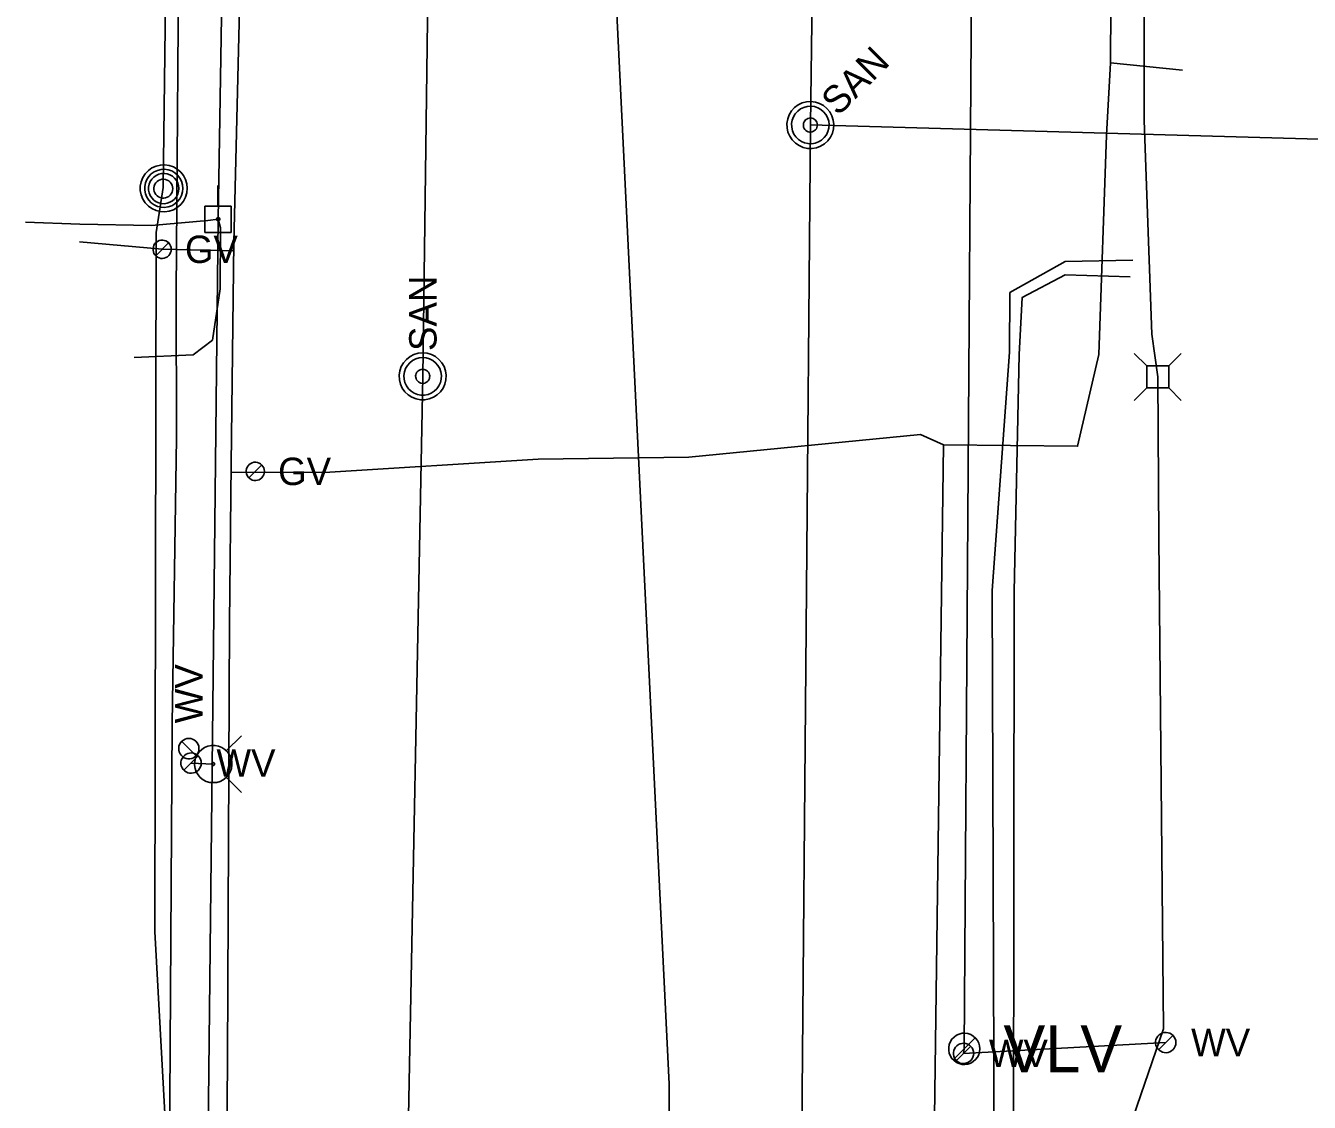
# Model space of a CAD drawing. Extents: x 596028 to 606371, y 330010 to 403088.
# Drawn here: x 601956.5 to 602136.8, y 359402.6 to 359553.8 of the extents above; entities that cross this region are included whole.
import ezdxf

# ---------------------------------------------------------------- set-up
doc = ezdxf.new("R2010")
doc.units = 0
for name, color, linetype in [('E_LTG_CID', 7, 'Continuous'), ('E_UTL_AG_Bold', 7, 'Continuous'), ('E_UTL_E_UG', 7, 'Continuous'), ('E_UTL_EPowerPole', 7, 'Continuous'), ('E_UTL_FO_UG', 7, 'Continuous'), ('E_UTL_G', 7, 'Continuous'), ('E_UTL_G_UG', 7, 'Continuous'), ('E_UTL_MH', 7, 'Continuous'), ('E_UTL_Overhead', 7, 'Continuous'), ('E_UTL_SAN_MH', 7, 'Continuous'), ('E_UTL_SAN_UG', 7, 'Continuous'), ('E_UTL_VLV', 7, 'Continuous'), ('E_UTL_W', 7, 'Continuous'), ('E_UTL_W_UG', 7, 'Continuous'), ('E_UTL_WHydrant', 7, 'Continuous')]:
    doc.layers.add(name, color=color, linetype=linetype)

msp = doc.modelspace()

# ---------------------------------------------------------------- linework, layer by layer
at = {"layer": 'E_LTG_CID'}
msp.add_lwpolyline([(602043.69, 359086.99), (602042.08, 359198.08), (602043.03, 359218.8), (602043.8, 359252.58), (602046.66, 359354.8), (602046.79, 359386.71), (602046.88, 359405.12), (602038.97, 359566.99), (602038.48, 359570.03), (602037.12, 359648.56), (602041.37, 359697.34), (602046.93, 359747.34), (602047.07, 359768.54), (602046.73, 359770.11), (602047.59, 359908.15), (602042.37, 359984.86), (602041.75, 360075.24)], dxfattribs=at)
at = {"layer": 'E_UTL_AG_Bold'}
for points in [[(602113.97, 359506), (602112.22, 359507.75)], [(602117.07, 359506), (602118.82, 359507.75)], [(602117.07, 359506), (602113.97, 359506)], [(602113.97, 359506), (602113.97, 359502.9)], [(602117.07, 359502.9), (602117.07, 359506)], [(602113.97, 359502.9), (602112.22, 359501.15)], [(602113.97, 359502.9), (602117.07, 359502.9)], [(602117.07, 359502.9), (602118.82, 359501.15)]]:
    msp.add_lwpolyline(points, dxfattribs=at)
at = {"layer": 'E_UTL_E_UG'}
for points in [[(601956.46, 359526.19), (601964.06, 359525.89), (601974.15, 359525.72), (601982.04, 359526.44), (601983.51, 359526.6)], [(602085.26, 359310.91), (602091.76, 359313.09), (602092.69, 359326.77), (602092.95, 359361.05), (602092.55, 359394.66), (602092.26, 359474.45), (602094.66, 359507.91), (602094.73, 359516.29), (602102.49, 359520.67), (602112.01, 359520.87)], [(602108.93, 359395.16), (602111.77, 359386.68), (602113.26, 359360.43), (602110.37, 359332.69), (602106, 359310.05), (602105.4, 359305.5), (602093.1, 359305.68), (602093.44, 359312.78), (602095.06, 359326.71), (602095.31, 359360.87), (602095.23, 359394.65), (602095.34, 359474.33), (602096.04, 359507.6), (602096.48, 359515.62), (602102.52, 359518.77), (602111.62, 359518.51)]]:
    msp.add_lwpolyline(points, dxfattribs=at)
at = {"layer": 'E_UTL_EPowerPole'}
for points in [[(601983.48, 359528.45), (601983.48, 359531.35)], [(601985.32, 359528.45), (601981.64, 359528.45)], [(601981.64, 359528.45), (601981.64, 359524.75)], [(601985.32, 359524.75), (601985.32, 359528.45)], [(601983.75, 359526.6), (601983.75, 359526.65), (601983.73, 359526.69), (601983.71, 359526.73), (601983.68, 359526.77), (601983.65, 359526.8), (601983.61, 359526.82), (601983.57, 359526.84), (601983.52, 359526.84), (601983.48, 359526.84), (601983.43, 359526.83), (601983.39, 359526.81), (601983.35, 359526.78), (601983.32, 359526.75), (601983.3, 359526.71), (601983.28, 359526.67), (601983.27, 359526.63), (601983.27, 359526.58), (601983.28, 359526.54), (601983.3, 359526.49), (601983.32, 359526.46), (601983.35, 359526.42), (601983.39, 359526.4), (601983.43, 359526.38), (601983.48, 359526.37), (601983.52, 359526.37), (601983.57, 359526.37), (601983.61, 359526.39), (601983.65, 359526.41), (601983.68, 359526.44), (601983.71, 359526.47), (601983.73, 359526.52), (601983.75, 359526.56), (601983.75, 359526.6)], [(601981.64, 359524.75), (601985.32, 359524.75)]]:
    msp.add_lwpolyline(points, dxfattribs=at)
at = {"layer": 'E_UTL_FO_UG'}
for points in [[(602120.67, 359200.93), (602106.47, 359205.95), (602106.79, 359211.09), (602106.18, 359235.13), (602108.71, 359331.77), (602108.99, 359354.82), (602109.97, 359394.35), (602116.34, 359412.88), (602115.67, 359481.87), (602115.52, 359504.45), (602114.67, 359510.46), (602113.62, 359540.47), (602113.64, 359606.18), (602112.7, 359681.86), (602113.46, 359721.53), (602113.5, 359756.31), (602113.73, 359788.59), (602113.17, 359812.17), (602113.61, 359821.49)], [(601966.43, 358862.28), (601968, 359008.43), (601970.01, 359149.75), (601971.78, 359287.04), (601980.98, 359310.78), (601974.59, 359426.55), (601974.81, 359524.74), (601975.77, 359531.07), (601977.66, 359680.73)], [(601983.51, 359526.6), (601983.85, 359525.38), (601983.8, 359516.83), (601982.71, 359509.63), (601979.98, 359507.53), (601971.69, 359507.17)]]:
    msp.add_lwpolyline(points, dxfattribs=at)
at = {"layer": 'E_UTL_G'}
for points in [[(601976.92, 359522.37), (601976.89, 359522.62), (601976.83, 359522.85), (601976.71, 359523.07), (601976.56, 359523.26), (601976.38, 359523.42), (601976.17, 359523.54), (601975.94, 359523.62), (601975.7, 359523.66), (601975.45, 359523.64), (601975.21, 359523.59), (601974.99, 359523.49), (601974.79, 359523.34), (601974.63, 359523.17), (601974.49, 359522.96), (601974.4, 359522.74), (601974.36, 359522.5), (601974.36, 359522.25), (601974.4, 359522.01), (601974.49, 359521.79), (601974.63, 359521.58), (601974.79, 359521.4), (601974.99, 359521.26), (601975.21, 359521.16), (601975.45, 359521.1), (601975.7, 359521.09), (601975.94, 359521.13), (601976.17, 359521.21), (601976.38, 359521.33), (601976.56, 359521.49), (601976.71, 359521.68), (601976.83, 359521.9), (601976.89, 359522.13), (601976.92, 359522.37)], [(601974.73, 359521.47), (601976.54, 359523.28)], [(601990, 359491.19), (601989.98, 359491.43), (601989.91, 359491.66), (601989.8, 359491.88), (601989.65, 359492.07), (601989.46, 359492.23), (601989.25, 359492.35), (601989.02, 359492.43), (601988.78, 359492.47), (601988.54, 359492.46), (601988.3, 359492.4), (601988.08, 359492.3), (601987.88, 359492.16), (601987.71, 359491.98), (601987.58, 359491.77), (601987.49, 359491.55), (601987.44, 359491.31), (601987.44, 359491.06), (601987.49, 359490.82), (601987.58, 359490.6), (601987.71, 359490.39), (601987.88, 359490.22), (601988.08, 359490.07), (601988.3, 359489.97), (601988.54, 359489.92), (601988.78, 359489.9), (601989.02, 359489.94), (601989.25, 359490.02), (601989.46, 359490.14), (601989.65, 359490.3), (601989.8, 359490.49), (601989.91, 359490.71), (601989.98, 359490.94), (601990, 359491.19)], [(601987.81, 359490.28), (601989.63, 359492.09)]]:
    msp.add_lwpolyline(points, dxfattribs=at)
at = {"layer": 'E_UTL_G_UG'}
for points in [[(601981.41, 359151.97), (601983.06, 359227.97), (601983.79, 359286.76), (601983.84, 359287.29), (601984.42, 359351.28), (601984.8, 359408.77), (601985.08, 359469.91), (601985.33, 359492.21), (601985.69, 359523.34), (601987.17, 359583.17), (601988.92, 359663.01), (601988.74, 359686.98), (601989.06, 359710.39), (601989.78, 359803.45), (601990.35, 359832.65), (601991.62, 359916.26), (601992.43, 359984.9), (601992.5, 360011.35)], [(602107.24, 359507.62), (602108.29, 359538.41), (602108.87, 359548.58), (602110.47, 359817.84)], [(602108.87, 359548.58), (602118.99, 359547.53)], [(601985.58, 359522.18), (601975.63, 359522.37), (601964.04, 359523.4)], [(601985.31, 359491.09), (601998.44, 359491.05), (602028.46, 359492.92), (602049.65, 359493.17), (602082.18, 359496.35), (602085.4, 359494.92), (602104.24, 359494.72), (602107.24, 359507.62)], [(602081.98, 359107.17), (602081.16, 359116.35), (602081.46, 359134.42), (602081.75, 359147.78), (602082.15, 359175.55), (602082.09, 359256.23), (602083.46, 359330.27), (602084, 359387.99), (602084, 359390), (602085.4, 359494.92)]]:
    msp.add_lwpolyline(points, dxfattribs=at)
at = {"layer": 'E_UTL_MH'}
for points in [[(601979.16, 359530.94), (601979.1, 359531.56), (601978.92, 359532.16), (601978.64, 359532.72), (601978.25, 359533.21), (601977.77, 359533.62), (601977.23, 359533.94), (601976.64, 359534.14), (601976.02, 359534.23), (601975.39, 359534.2), (601974.78, 359534.05), (601974.21, 359533.79), (601973.7, 359533.43), (601973.27, 359532.98), (601972.93, 359532.45), (601972.69, 359531.87), (601972.57, 359531.25), (601972.57, 359530.62), (601972.69, 359530.01), (601972.93, 359529.42), (601973.27, 359528.9), (601973.7, 359528.44), (601974.21, 359528.08), (601974.78, 359527.82), (601975.39, 359527.67), (601976.02, 359527.64), (601976.64, 359527.73), (601977.23, 359527.93), (601977.77, 359528.25), (601978.25, 359528.66), (601978.64, 359529.15), (601978.92, 359529.71), (601979.1, 359530.31), (601979.16, 359530.94)], [(601978.54, 359530.93), (601978.5, 359531.44), (601978.35, 359531.93), (601978.12, 359532.38), (601977.8, 359532.78), (601977.42, 359533.11), (601976.98, 359533.37), (601976.5, 359533.53), (601975.99, 359533.61), (601975.49, 359533.58), (601974.99, 359533.46), (601974.53, 359533.25), (601974.11, 359532.95), (601973.76, 359532.59), (601973.49, 359532.16), (601973.3, 359531.69), (601973.2, 359531.19), (601973.2, 359530.68), (601973.3, 359530.18), (601973.49, 359529.71), (601973.76, 359529.28), (601974.11, 359528.91), (601974.53, 359528.61), (601974.99, 359528.4), (601975.49, 359528.28), (601975.99, 359528.26), (601976.5, 359528.33), (601976.98, 359528.5), (601977.42, 359528.75), (601977.8, 359529.08), (601978.12, 359529.48), (601978.35, 359529.94), (601978.5, 359530.43), (601978.54, 359530.93)], [(601977.98, 359530.9), (601977.94, 359531.31), (601977.83, 359531.69), (601977.64, 359532.05), (601977.39, 359532.37), (601977.09, 359532.64), (601976.74, 359532.84), (601976.35, 359532.97), (601975.95, 359533.03), (601975.55, 359533.01), (601975.16, 359532.92), (601974.79, 359532.75), (601974.46, 359532.51), (601974.18, 359532.22), (601973.96, 359531.88), (601973.81, 359531.5), (601973.73, 359531.11), (601973.73, 359530.7), (601973.81, 359530.3), (601973.96, 359529.93), (601974.18, 359529.59), (601974.46, 359529.29), (601974.79, 359529.06), (601975.16, 359528.89), (601975.55, 359528.8), (601975.95, 359528.78), (601976.35, 359528.83), (601976.74, 359528.97), (601977.09, 359529.17), (601977.39, 359529.43), (601977.64, 359529.75), (601977.83, 359530.11), (601977.94, 359530.5), (601977.98, 359530.9)], [(601977.13, 359530.89), (601977.1, 359531.14), (601977.03, 359531.38), (601976.91, 359531.61), (601976.76, 359531.81), (601976.57, 359531.97), (601976.35, 359532.1), (601976.11, 359532.18), (601975.86, 359532.22), (601975.6, 359532.21), (601975.36, 359532.15), (601975.13, 359532.04), (601974.92, 359531.89), (601974.75, 359531.71), (601974.61, 359531.5), (601974.52, 359531.26), (601974.47, 359531.01), (601974.47, 359530.76), (601974.52, 359530.51), (601974.61, 359530.28), (601974.75, 359530.06), (601974.92, 359529.88), (601975.13, 359529.73), (601975.36, 359529.63), (601975.6, 359529.57), (601975.86, 359529.56), (601976.11, 359529.59), (601976.35, 359529.68), (601976.57, 359529.8), (601976.76, 359529.97), (601976.91, 359530.17), (601977.03, 359530.39), (601977.1, 359530.64), (601977.13, 359530.89)]]:
    msp.add_lwpolyline(points, dxfattribs=at)
at = {"layer": 'E_UTL_Overhead'}
msp.add_lwpolyline([(601966.98, 358349.71), (601973.66, 358787.78), (601976.75, 358958.92), (601977.97, 359111.94), (601981.19, 359312.23), (601983.51, 359526.6), (601985.8, 359662.25), (601987.84, 359828.62), (601989.65, 359947.39), (601991.34, 360075.03), (601992.79, 360204.36), (601996.6, 360395.42), (601996.88, 360486.88), (601998.68, 360539.79), (601998.36, 360632.61), (601999.96, 360761.05), (602001.64, 360876.73), (602001.68, 360897.47), (602002.94, 360981.08), (602003.73, 361045.7), (602006.07, 361225.37), (602007.31, 361412.08)], dxfattribs=at)
at = {"layer": 'E_UTL_SAN_MH'}
for points in [[(602069.04, 359542.16), (602068.56, 359542.56), (602068.01, 359542.86), (602067.41, 359543.05), (602066.78, 359543.13), (602066.16, 359543.08), (602065.55, 359542.92), (602064.99, 359542.65), (602064.49, 359542.27), (602064.06, 359541.81), (602063.74, 359541.27), (602063.52, 359540.68), (602063.41, 359540.06), (602063.43, 359539.44), (602063.56, 359538.82), (602063.81, 359538.25), (602064.16, 359537.73), (602064.61, 359537.28), (602065.12, 359536.93), (602065.7, 359536.68), (602066.31, 359536.55), (602066.94, 359536.54), (602067.56, 359536.64), (602068.15, 359536.86), (602068.68, 359537.19), (602069.15, 359537.61), (602069.52, 359538.11), (602069.8, 359538.67), (602069.96, 359539.28), (602070.01, 359539.91), (602069.93, 359540.53), (602069.74, 359541.13), (602069.44, 359541.68), (602069.04, 359542.16)], [(602068.57, 359541.69), (602068.19, 359542.01), (602067.75, 359542.25), (602067.27, 359542.41), (602066.77, 359542.47), (602066.27, 359542.43), (602065.78, 359542.3), (602065.33, 359542.08), (602064.93, 359541.78), (602064.59, 359541.41), (602064.33, 359540.98), (602064.16, 359540.51), (602064.07, 359540.02), (602064.08, 359539.51), (602064.19, 359539.02), (602064.39, 359538.56), (602064.67, 359538.15), (602065.03, 359537.79), (602065.44, 359537.51), (602065.9, 359537.31), (602066.39, 359537.21), (602066.89, 359537.19), (602067.39, 359537.28), (602067.86, 359537.45), (602068.29, 359537.71), (602068.66, 359538.05), (602068.96, 359538.45), (602069.18, 359538.91), (602069.31, 359539.39), (602069.35, 359539.89), (602069.29, 359540.39), (602069.13, 359540.87), (602068.89, 359541.31), (602068.57, 359541.69)], [(602067.41, 359540.53), (602067.26, 359540.65), (602067.1, 359540.74), (602066.92, 359540.8), (602066.73, 359540.82), (602066.54, 359540.8), (602066.36, 359540.76), (602066.19, 359540.67), (602066.04, 359540.56), (602065.91, 359540.42), (602065.82, 359540.26), (602065.75, 359540.08), (602065.72, 359539.9), (602065.72, 359539.71), (602065.76, 359539.53), (602065.84, 359539.35), (602065.94, 359539.2), (602066.08, 359539.06), (602066.23, 359538.96), (602066.4, 359538.88), (602066.59, 359538.84), (602066.78, 359538.84), (602066.96, 359538.87), (602067.14, 359538.94), (602067.3, 359539.04), (602067.44, 359539.16), (602067.55, 359539.31), (602067.63, 359539.48), (602067.68, 359539.66), (602067.7, 359539.85), (602067.67, 359540.04), (602067.62, 359540.22), (602067.53, 359540.38), (602067.41, 359540.53)], [(602012.24, 359507.83), (602011.62, 359507.77), (602011.02, 359507.59), (602010.46, 359507.31), (602009.96, 359506.92), (602009.55, 359506.44), (602009.24, 359505.9), (602009.03, 359505.31), (602008.95, 359504.69), (602008.98, 359504.06), (602009.12, 359503.45), (602009.38, 359502.88), (602009.75, 359502.37), (602010.2, 359501.94), (602010.73, 359501.6), (602011.31, 359501.36), (602011.93, 359501.24), (602012.56, 359501.24), (602013.17, 359501.36), (602013.75, 359501.6), (602014.28, 359501.94), (602014.74, 359502.37), (602015.1, 359502.88), (602015.36, 359503.45), (602015.51, 359504.06), (602015.54, 359504.69), (602015.45, 359505.31), (602015.24, 359505.9), (602014.93, 359506.44), (602014.52, 359506.92), (602014.03, 359507.31), (602013.47, 359507.59), (602012.87, 359507.77), (602012.24, 359507.83)], [(602012.24, 359507.17), (602011.74, 359507.12), (602011.26, 359506.98), (602010.81, 359506.75), (602010.42, 359506.44), (602010.09, 359506.06), (602009.84, 359505.63), (602009.68, 359505.15), (602009.6, 359504.66), (602009.63, 359504.15), (602009.75, 359503.67), (602009.96, 359503.21), (602010.25, 359502.8), (602010.61, 359502.45), (602011.03, 359502.18), (602011.5, 359502), (602011.99, 359501.9), (602012.49, 359501.9), (602012.99, 359502), (602013.45, 359502.18), (602013.87, 359502.45), (602014.24, 359502.8), (602014.53, 359503.21), (602014.74, 359503.67), (602014.85, 359504.15), (602014.88, 359504.66), (602014.81, 359505.15), (602014.64, 359505.63), (602014.39, 359506.06), (602014.06, 359506.44), (602013.67, 359506.75), (602013.22, 359506.98), (602012.74, 359507.12), (602012.24, 359507.17)], [(602012.24, 359505.52), (602012.05, 359505.5), (602011.87, 359505.45), (602011.71, 359505.36), (602011.56, 359505.25), (602011.44, 359505.1), (602011.34, 359504.94), (602011.28, 359504.76), (602011.25, 359504.58), (602011.26, 359504.39), (602011.31, 359504.21), (602011.38, 359504.03), (602011.49, 359503.88), (602011.63, 359503.75), (602011.79, 359503.65), (602011.96, 359503.58), (602012.15, 359503.54), (602012.34, 359503.54), (602012.52, 359503.58), (602012.7, 359503.65), (602012.85, 359503.75), (602012.99, 359503.88), (602013.1, 359504.03), (602013.18, 359504.21), (602013.22, 359504.39), (602013.23, 359504.58), (602013.2, 359504.76), (602013.14, 359504.94), (602013.05, 359505.1), (602012.93, 359505.25), (602012.78, 359505.36), (602012.61, 359505.45), (602012.43, 359505.5), (602012.24, 359505.52)]]:
    msp.add_lwpolyline(points, dxfattribs=at)
at = {"layer": 'E_UTL_SAN_UG'}
for p, q in [((602066.71, 359539.83), (602071.01, 359839.88)), ((602063.93, 359208.58), (602066.71, 359539.83))]:
    msp.add_line(p, q, dxfattribs=at)
for points in [[(602012.25, 359504.52), (602016.69, 359843.9)], [(602066.71, 359539.83), (602423.93, 359529.79)], [(602005.68, 359163.83), (602012.25, 359504.52)]]:
    msp.add_lwpolyline(points, dxfattribs=at)
at = {"layer": 'E_UTL_VLV'}
for points in [[(602090.53, 359410.09), (602090.49, 359410.5), (602090.37, 359410.91), (602090.18, 359411.28), (602089.92, 359411.61), (602089.6, 359411.88), (602089.24, 359412.09), (602088.85, 359412.23), (602088.43, 359412.29), (602088.01, 359412.27), (602087.61, 359412.17), (602087.23, 359411.99), (602086.89, 359411.75), (602086.6, 359411.45), (602086.37, 359411.1), (602086.22, 359410.71), (602086.14, 359410.3), (602086.14, 359409.88), (602086.22, 359409.47), (602086.37, 359409.08), (602086.6, 359408.73), (602086.89, 359408.43), (602087.23, 359408.18), (602087.61, 359408.01), (602088.01, 359407.91), (602088.43, 359407.89), (602088.85, 359407.95), (602089.24, 359408.09), (602089.6, 359408.3), (602089.92, 359408.57), (602090.18, 359408.9), (602090.37, 359409.27), (602090.49, 359409.67), (602090.53, 359410.09)], [(602086.77, 359408.53), (602089.88, 359411.64)]]:
    msp.add_lwpolyline(points, dxfattribs=at)
at = {"layer": 'E_UTL_W'}
for points in [[(601979.39, 359453.67), (601979.12, 359453.65), (601978.86, 359453.57), (601978.62, 359453.45), (601978.4, 359453.28), (601978.23, 359453.07), (601978.09, 359452.84), (601978, 359452.58), (601977.96, 359452.31), (601977.98, 359452.04), (601978.04, 359451.78), (601978.15, 359451.53), (601978.31, 359451.31), (601978.51, 359451.13), (601978.74, 359450.98), (601978.99, 359450.88), (601979.25, 359450.83), (601979.52, 359450.83), (601979.79, 359450.88), (601980.04, 359450.98), (601980.27, 359451.13), (601980.47, 359451.31), (601980.62, 359451.53), (601980.74, 359451.78), (601980.8, 359452.04), (601980.81, 359452.31), (601980.77, 359452.58), (601980.69, 359452.84), (601980.55, 359453.07), (601980.37, 359453.28), (601980.16, 359453.45), (601979.92, 359453.57), (601979.66, 359453.65), (601979.39, 359453.67)], [(601980.4, 359451.24), (601978.38, 359453.25)], [(601981.13, 359450.22), (601981.1, 359450.49), (601981.03, 359450.75), (601980.9, 359450.99), (601980.73, 359451.2), (601980.53, 359451.38), (601980.29, 359451.52), (601980.04, 359451.6), (601979.77, 359451.64), (601979.5, 359451.63), (601979.24, 359451.57), (601978.99, 359451.45), (601978.77, 359451.3), (601978.58, 359451.1), (601978.43, 359450.87), (601978.33, 359450.62), (601978.28, 359450.35), (601978.28, 359450.08), (601978.33, 359449.82), (601978.43, 359449.56), (601978.58, 359449.34), (601978.77, 359449.14), (601978.99, 359448.98), (601979.24, 359448.87), (601979.5, 359448.81), (601979.77, 359448.79), (601980.04, 359448.83), (601980.29, 359448.92), (601980.53, 359449.06), (601980.73, 359449.23), (601980.9, 359449.45), (601981.03, 359449.69), (601981.1, 359449.95), (601981.13, 359450.22)], [(601978.69, 359449.21), (601980.71, 359451.23)], [(602089.65, 359409.45), (602089.63, 359409.72), (602089.55, 359409.98), (602089.43, 359410.22), (602089.26, 359410.43), (602089.06, 359410.61), (602088.82, 359410.75), (602088.57, 359410.84), (602088.3, 359410.87), (602088.03, 359410.86), (602087.76, 359410.8), (602087.52, 359410.69), (602087.3, 359410.53), (602087.11, 359410.33), (602086.96, 359410.1), (602086.86, 359409.85), (602086.81, 359409.59), (602086.81, 359409.31), (602086.86, 359409.05), (602086.96, 359408.8), (602087.11, 359408.57), (602087.3, 359408.37), (602087.52, 359408.22), (602087.76, 359408.1), (602088.03, 359408.04), (602088.3, 359408.03), (602088.57, 359408.06), (602088.82, 359408.15), (602089.06, 359408.29), (602089.26, 359408.47), (602089.43, 359408.68), (602089.55, 359408.92), (602089.63, 359409.18), (602089.65, 359409.45)], [(602118.06, 359410.98), (602118.03, 359411.25), (602117.95, 359411.51), (602117.83, 359411.75), (602117.66, 359411.96), (602117.46, 359412.14), (602117.22, 359412.27), (602116.97, 359412.36), (602116.7, 359412.4), (602116.43, 359412.39), (602116.16, 359412.32), (602115.92, 359412.21), (602115.7, 359412.05), (602115.51, 359411.86), (602115.36, 359411.63), (602115.26, 359411.38), (602115.21, 359411.11), (602115.21, 359410.84), (602115.26, 359410.57), (602115.36, 359410.32), (602115.51, 359410.09), (602115.7, 359409.9), (602115.92, 359409.74), (602116.16, 359409.63), (602116.43, 359409.56), (602116.7, 359409.55), (602116.97, 359409.59), (602117.22, 359409.68), (602117.46, 359409.81), (602117.66, 359409.99), (602117.83, 359410.2), (602117.95, 359410.45), (602118.03, 359410.71), (602118.06, 359410.98)], [(602115.62, 359409.97), (602117.64, 359411.98)], [(602087.22, 359408.44), (602089.24, 359410.46)]]:
    msp.add_lwpolyline(points, dxfattribs=at)
at = {"layer": 'E_UTL_W_UG'}
for points in [[(601973.28, 359168.07), (601974.93, 359233.92), (601975.83, 359340.64), (601976.66, 359395.32), (601977.04, 359455.79), (601977.65, 359495.85), (601977.61, 359516.2), (601978.05, 359572.79), (601979.2, 359630.24), (601981.41, 359672.03), (601980.94, 359711.2), (601981.6, 359773.44), (601981.95, 359831.36), (601983.96, 359939.3), (601985.82, 359960.11), (601985.13, 359963.2), (601985.07, 359965.47), (601985.74, 359997.89), (601982.7, 360082.49)], [(602116.63, 359410.98), (602088.23, 359409.45), (602088.33, 359410.09), (602089.35, 359559.35), (602088.99, 359652.21), (602088.87, 359663.98), (602088.77, 359664.43), (602088.87, 359665.15), (602088.77, 359669.52)], [(601979.7, 359450.22), (601982.81, 359450.09)]]:
    msp.add_lwpolyline(points, dxfattribs=at)
at = {"layer": 'E_UTL_WHydrant'}
for points in [[(601984.65, 359451.92), (601986.79, 359454.07)], [(601982.81, 359447.47), (601983.31, 359447.51), (601983.79, 359447.65), (601984.23, 359447.88), (601984.62, 359448.19), (601984.95, 359448.57), (601985.2, 359449), (601985.36, 359449.47), (601985.43, 359449.96), (601985.41, 359450.46), (601985.29, 359450.95), (601985.08, 359451.4), (601984.8, 359451.81), (601984.43, 359452.15), (601984.02, 359452.42), (601983.55, 359452.61), (601983.06, 359452.7), (601982.56, 359452.7), (601982.07, 359452.61), (601981.61, 359452.42), (601981.19, 359452.15), (601980.83, 359451.81), (601980.54, 359451.4), (601980.33, 359450.95), (601980.22, 359450.46), (601980.19, 359449.96), (601980.26, 359449.47), (601980.43, 359449), (601980.68, 359448.57), (601981, 359448.19), (601981.4, 359447.88), (601981.84, 359447.65), (601982.32, 359447.51), (601982.81, 359447.47)], [(601982.81, 359449.89), (601982.85, 359449.89), (601982.89, 359449.9), (601982.92, 359449.92), (601982.95, 359449.94), (601982.98, 359449.97), (601983, 359450.01), (601983.01, 359450.04), (601983.01, 359450.08), (601983.01, 359450.12), (601983, 359450.15), (601982.99, 359450.19), (601982.96, 359450.22), (601982.94, 359450.25), (601982.91, 359450.27), (601982.87, 359450.28), (601982.83, 359450.29), (601982.79, 359450.29), (601982.76, 359450.28), (601982.72, 359450.27), (601982.69, 359450.25), (601982.66, 359450.22), (601982.64, 359450.19), (601982.62, 359450.15), (601982.61, 359450.12), (601982.61, 359450.08), (601982.62, 359450.04), (601982.63, 359450.01), (601982.65, 359449.97), (601982.67, 359449.94), (601982.7, 359449.92), (601982.74, 359449.9), (601982.78, 359449.89), (601982.81, 359449.89)], [(601984.65, 359448.25), (601986.79, 359446.11)]]:
    msp.add_lwpolyline(points, dxfattribs=at)

# ---------------------------------------------------------------- texts
at = {"layer": 'E_UTL_G'}
for p in [(601978.84, 359520.45), (601991.93, 359489.26)]:
    msp.add_text('GV', height=3.85, dxfattribs=at).set_placement(p)
at = {"layer": 'E_UTL_SAN_MH'}
for rotation, p in [(45, (602070.6, 359540.97)), (90, (602014.19, 359508.09))]:
    msp.add_text('SAN', height=3.849, rotation=rotation, dxfattribs=at).set_placement(p)
at = {"layer": 'E_UTL_VLV'}
msp.add_text('VLV', height=6.6, dxfattribs=at).set_placement((602093.83, 359406.79))
at = {"layer": 'E_UTL_W'}
msp.add_text('WV', height=3.85, rotation=90, dxfattribs=at).set_placement((601981.31, 359455.81))
for p in [(601983.27, 359448.29), (602120.2, 359409.05), (602091.79, 359407.53)]:
    msp.add_text('WV', height=3.85, dxfattribs=at).set_placement(p)

doc.saveas('drawing.dxf')
